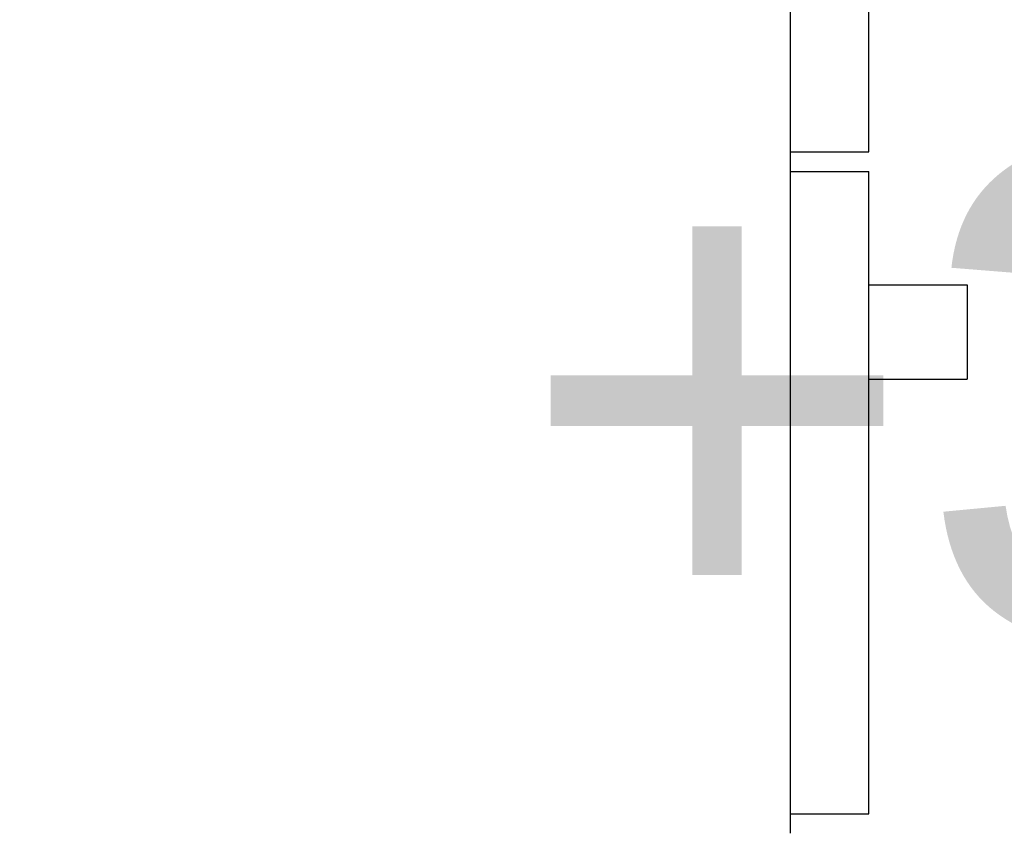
# Model space of a CAD drawing. Header units: millimetres. Extents: x -36478 to 31050, y -14815 to 11827.
# Tile 623 of 656: x -2242 to -1992, y 3694 to 3901. Entities that reach past the tile are written whole.
import ezdxf

# ---------------------------------------------------------------- set-up
doc = ezdxf.new("R2010")
doc.units = ezdxf.units.MM
doc.header["$MEASUREMENT"] = 0
doc.linetypes.add('Wipeout_Contour', pattern=[1000, 0, -1000])
for name, color, linetype in [('Kóty - SP', 7, 'Continuous'), ('Nové_Interiér - nábytek', 7, 'Continuous'), ('Nové_Kóty - SP', 7, 'Continuous'), ('Nové_Výplně - Povrchové', 7, 'Continuous')]:
    doc.layers.add(name, color=color, linetype=linetype)
doc.styles.add('GENEROVANÝ_STYL_2', font='txt')
doc.dimstyles.new('GENEROVANÝ_STYL__1', dxfattribs={"dimtxt": 125, "dimasz": 190, "dimexe": 0.18, "dimexo": 300, "dimgap": 0, "dimtad": 1, "dimdec": 0, "dimzin": 0, "dimdsep": 46, "dimtxsty": 'GENEROVANÝ_STYL_2', "dimblk": 'ARROWHEAD_6', "dimblk1": 'ARROWHEAD_6', "dimblk2": 'ARROWHEAD_6', "dimcen": 0.09, "dimclrd": 1, "dimclre": 1, "dimclrt": 1, "dimazin": 0, "dimtfac": 1, "dimtdec": 4, "dimtmove": 0, "dimatfit": 3, "dimfxl": 1, "dimtolj": 1, "dimtzin": 0, "dimarcsym": 0})

# ---------------------------------------------------------------- blocks, each defined once
blk = doc.blocks.new('Kóta_12_1', base_point=(-2115.65, 3480.38))
at = {"layer": 'Kóty - SP', "color": 7, "lineweight": 13, "insert": (-2115.65, 3720.38), "char_height": 125, "attachment_point": 7, "style": 'GENEROVANÝ_STYL_2'}
blk.add_mtext('\\A1;{\\pql;\\fArial|b0|i0|c0|p38;+3,480}', dxfattribs=at)
blk = doc.blocks.new('*D6333')
at = {"layer": 'Nové_Kóty - SP', "color": 1, "linetype": 'Continuous', "lineweight": 25}
for p, q in [((1592.49, 10900.32), (1592.49, 11050.32)), ((1692.49, 10800.32), (1492.49, 11000.32)), ((1779.99, 10900.32), (1292.49, 10900.32)), ((1592.49, 200), (1592.49, 10900.32)), ((1492.49, 300), (1692.49, 100)), ((1779.99, 200), (1292.49, 200)), ((1592.49, -398.51), (1592.49, 200))]:
    blk.add_line(p, q, dxfattribs=at)
at = {"layer": 'Nové_Kóty - SP', "color": 1, "lineweight": 25, "insert": (1567.49, 5289.02), "char_height": 125, "attachment_point": 7, "rotation": 90, "style": 'GENEROVANÝ_STYL_2'}
blk.add_mtext('\\A1;{\\pql;\\fArial|b0|i0|c0|p38;10\xa0700}', dxfattribs=at)
blk = doc.blocks.new('ARROWHEAD_6')
at = {"color": 0, "linetype": 'Continuous', "lineweight": 0}
for p, q in [((-0.5, -0.5), (0.5, 0.5)), ((0, 0), (-1, 0))]:
    blk.add_line(p, q, dxfattribs=at)
blk = doc.blocks.new('*D6426')
at = {"layer": 'Nové_Kóty - SP', "color": 1, "linetype": 'Continuous', "lineweight": 25}
for p, q in [((-3281.3, 5680), (-3081.3, 5480)), ((-2993.8, 5580), (-3481.3, 5580)), ((-3181.3, 3480), (-3181.3, 5580)), ((-3281.3, 3580), (-3081.3, 3380)), ((-2881.3, 3480), (-3368.8, 3480))]:
    blk.add_line(p, q, dxfattribs=at)
at = {"layer": 'Nové_Kóty - SP', "color": 1, "lineweight": 25, "insert": (-3206.3, 4316.29), "char_height": 125, "attachment_point": 7, "rotation": 90, "style": 'GENEROVANÝ_STYL_2'}
blk.add_mtext('\\A1;{\\pql;\\fArial|b0|i0|c0|p38;2\xa0100}', dxfattribs=at)
blk = doc.blocks.new('*D6432')
at = {"layer": 'Nové_Kóty - SP', "color": 1, "linetype": 'Continuous', "lineweight": 25}
for p, q in [((-4619.03, 6279.62), (-4819.03, 6479.62)), ((-4419.03, 6379.62), (-4906.53, 6379.62)), ((-4719.03, 3480), (-4719.03, 6379.62)), ((-4819.03, 3580), (-4619.03, 3380)), ((-4419.03, 3480), (-4906.53, 3480))]:
    blk.add_line(p, q, dxfattribs=at)
at = {"layer": 'Nové_Kóty - SP', "color": 1, "lineweight": 25, "char_height": 125, "attachment_point": 7, "rotation": 90, "style": 'GENEROVANÝ_STYL_2'}
for s, insert in [('\\A1;{\\pql;\\fArial|b0|i0|c0|p38;100}', (-4744.03, 5995.04)), ('\\A1;{\\pql;\\fArial|b0|i0|c0|p38;2\xa0900}', (-4744.03, 4573.81))]:
    blk.add_mtext(s, dxfattribs=dict(at, insert=insert))
blk = doc.blocks.new('*D6441')
at = {"layer": 'Nové_Kóty - SP', "color": 1, "linetype": 'Continuous', "lineweight": 25}
for p, q in [((-2766.08, 6230), (-2766.08, 6380)), ((-2666.08, 6130), (-2866.08, 6330)), ((-2466.08, 6230), (-2953.58, 6230)), ((-2766.08, 3480), (-2766.08, 6230)), ((-2866.08, 3580), (-2666.08, 3380)), ((-2666.08, 3330.35), (-2866.08, 3530.35)), ((-2466.08, 3480), (-2953.58, 3480))]:
    blk.add_line(p, q, dxfattribs=at)
at = {"layer": 'Nové_Kóty - SP', "color": 1, "lineweight": 25, "char_height": 125, "attachment_point": 7, "rotation": 90, "style": 'GENEROVANÝ_STYL_2'}
for s, insert in [('\\A1;{\\pql;\\fArial|b0|i0|c0|p38;2\xa0750}', (-2791.08, 4641.29)), ('\\A1;{\\pql;\\fArial|b0|i0|c0|p38;50}', (-2613.27, 3511.34))]:
    blk.add_mtext(s, dxfattribs=dict(at, insert=insert))

msp = doc.modelspace()

# ---------------------------------------------------------------- wipeouts: each hides what was drawn before it
at = {"color": 254, "linetype": 'Wipeout_Contour', "lineweight": 0, "ltscale": 18096.912871}
msp.add_wipeout([(-2611, 3530), (-2046, 3530), (-2046, 4205), (-2611, 4205)], dxfattribs=at).dxf.layer = 'Nové_Výplně - Povrchové'

# ---------------------------------------------------------------- next in the draw order: wipeouts: each hides what was drawn before it
at = {"color": 254, "linetype": 'Wipeout_Contour', "lineweight": 0, "ltscale": 17773.860447}
msp.add_wipeout([(-2046, 3867.5), (-2026, 3867.5), (-2026, 4031.25), (-2046, 4031.25)], dxfattribs=at).dxf.layer = 'Nové_Výplně - Povrchové'
at = {"color": 254, "linetype": 'Wipeout_Contour', "lineweight": 0, "ltscale": 17176.748828}
msp.add_wipeout([(-2046, 3698.75), (-2026, 3698.75), (-2026, 3862.5), (-2046, 3862.5)], dxfattribs=at).dxf.layer = 'Nové_Výplně - Povrchové'

# ---------------------------------------------------------------- next in the draw order: wipeouts: each hides what was drawn before it
at = {"color": 254, "linetype": 'Wipeout_Contour', "lineweight": 0, "ltscale": 17314.521483}
msp.add_wipeout([(-2026, 3833.56), (-2026, 3830.05), (-2001, 3830.05), (-2001, 3833.56)], dxfattribs=at).dxf.layer = 'Nové_Výplně - Povrchové'

# ---------------------------------------------------------------- next in the draw order: wipeouts: each hides what was drawn before it
at = {"color": 254, "linetype": 'Wipeout_Contour', "lineweight": 0, "ltscale": 17293.281659}
msp.add_wipeout([(-2026, 3830.05), (-2026, 3821.56), (-2001, 3821.56), (-2001, 3830.05)], dxfattribs=at).dxf.layer = 'Nové_Výplně - Povrchové'

# ---------------------------------------------------------------- next in the draw order: wipeouts: each hides what was drawn before it
at = {"color": 254, "linetype": 'Wipeout_Contour', "lineweight": 0, "ltscale": 17263.253573}
msp.add_wipeout([(-2026, 3821.56), (-2026, 3813.08), (-2001, 3813.08), (-2001, 3821.56)], dxfattribs=at).dxf.layer = 'Nové_Výplně - Povrchové'

# ---------------------------------------------------------------- next in the draw order: wipeouts: each hides what was drawn before it
at = {"color": 254, "linetype": 'Wipeout_Contour', "lineweight": 0, "ltscale": 17242.027287}
msp.add_wipeout([(-2026, 3813.08), (-2026, 3809.56), (-2001, 3809.56), (-2001, 3813.08)], dxfattribs=at).dxf.layer = 'Nové_Výplně - Povrchové'

# ---------------------------------------------------------------- next in the draw order: wipeouts: each hides what was drawn before it
at = {"color": 254, "linetype": 'Wipeout_Contour', "lineweight": 0, "ltscale": 120221.199004}
msp.add_wipeout([(-3462.82, 4490), (-3435.73, 4490), (-3428.73, 4490), (-3428.73, 4470), (-3435.73, 4470), (-3462.82, 4470), (-3462.82, 3480.38), (-2611, 3480.38), (-2611, 4630), (-931.16, 4630), (-931.16, 4205), (-966.16, 4205), (-966.16, 3490), (-961.16, 3490), (-961.16, 3480.38), (-850.08, 3480.38), (-850.08, 4330), (-880.08, 4330), (-880.08, 4355), (-850.05, 4355), (-850.05, 6130), (-850.08, 6130), (-850.08, 6480), (-3462.82, 6480)], dxfattribs=at).dxf.layer = 'Nové_Výplně - Povrchové'

# ---------------------------------------------------------------- next in the draw order: wipeouts: each hides what was drawn before it
at = {"color": 254, "linetype": 'Wipeout_Contour', "lineweight": 0, "ltscale": 409283.539045}
msp.add_wipeout([(-2046, 4205), (-2046, 4200), (-2026, 4200), (-2026, 4171.06), (-2001, 4171.06), (-2001, 4147.06), (-2026, 4147.06), (-2026, 4036.25), (-2046, 4036.25), (-2046, 4031.25), (-2026, 4031.25), (-2026, 4002.31), (-2001, 4002.31), (-2001, 3978.31), (-2026, 3978.31), (-2026, 3867.5), (-2046, 3867.5), (-2046, 3862.5), (-2026, 3862.5), (-2026, 3833.56), (-2001, 3833.56), (-2001, 3809.56), (-2026, 3809.56), (-2026, 3698.75), (-2046, 3698.75), (-2046, 3693.75), (-2026, 3693.75), (-2026, 3664.81), (-2001, 3664.81), (-2001, 3640.81), (-2026, 3640.81), (-2026, 3530), (-2046, 3530), (-2046, 3480.38), (-1898.32, 3480.38), (-1907.39, 3487.32), (-1908.79, 3489.44), (-1912.28, 3505), (-1908.79, 3520.56), (-1907.39, 3522.68), (-1897.82, 3530), (-1887.17, 3530), (-1887.17, 3533), (-1893.87, 3533), (-1893.87, 3573), (-1884.18, 3573), (-1650.33, 3617.14), (-1641.72, 3619.88), (-1641.72, 3627.5), (-1651.79, 3627.5), (-1651.79, 3675), (-1661.85, 3675), (-1661.85, 3755), (-1671.91, 3755), (-1679.64, 3764.6), (-1872.9, 3754.53), (-1873.17, 3759.53), (-1683.51, 3769.4), (-1712.17, 3805), (-1712.17, 3808.52), (-1740.76, 3810.05), (-1759.35, 3812.47), (-1772.4, 3813.48), (-1792.28, 3816.51), (-1804.01, 3819.87), (-1823.07, 3828.66), (-1829.62, 3832.68), (-1830.88, 3834.71), (-1832.62, 3838.55), (-1836.75, 3842.13), (-1838.88, 3845.71), (-1842.48, 3859.53), (-1841.07, 3870.95), (-1834.99, 3880.14), (-1826.69, 3886.25), (-1820.61, 3888.41), (-1786.95, 3892.28), (-1776.13, 3893.69), (-1728.03, 3897.43), (-1723.37, 3897.7), (-1670.49, 3899.61), (-1661.85, 3899.7), (-1661.85, 3903.41), (-1706, 3906.52), (-1747.81, 3912.89), (-1760.35, 3916.36), (-1783.06, 3923.4), (-1809.49, 3939.06), (-1824.89, 3960.88), (-1830.45, 3999.55), (-1832.93, 4034.42), (-1832.45, 4068.65), (-1829.15, 4105.42), (-1823.13, 4147.9), (-1814.51, 4199.25), (-1813.5, 4205)], dxfattribs=at).dxf.layer = 'Nové_Výplně - Povrchové'

# ---------------------------------------------------------------- next in the draw order: linework, layer by layer
at = {"layer": 'Nové_Interiér - nábytek', "color": 1, "linetype": 'Continuous', "lineweight": 25}
for p, q in [((-2046, 3867.5), (-2046, 4031.25)), ((-2026, 3867.5), (-2026, 4031.25)), ((-2046, 3862.5), (-2046, 3867.5)), ((-2046, 3867.5), (-2026, 3867.5)), ((-2046, 3862.5), (-2026, 3862.5)), ((-2046, 3698.75), (-2046, 3862.5)), ((-2026, 3698.75), (-2026, 3862.5)), ((-2026, 3833.56), (-2001, 3833.56)), ((-2001, 3833.56), (-2001, 3830.05)), ((-2001, 3830.05), (-2001, 3821.56)), ((-2001, 3821.56), (-2001, 3813.08)), ((-2001, 3813.08), (-2001, 3809.56)), ((-2026, 3809.56), (-2001, 3809.56)), ((-2046, 3693.75), (-2046, 3698.75)), ((-2046, 3698.75), (-2026, 3698.75))]:
    msp.add_line(p, q, dxfattribs=at)

# ---------------------------------------------------------------- next in the draw order: block references
at = {"layer": 'Kóty - SP', "color": 7, "linetype": 'Continuous', "lineweight": 20}
msp.add_blockref('Kóta_12_1', (-2115.65, 3480.38), dxfattribs=at)

# ---------------------------------------------------------------- next in the draw order: dimensions: what is measured, and where the dimension line sits
at = {"layer": 'Nové_Kóty - SP', "color": 1, "linetype": 'Continuous', "lineweight": 25}
for base, p1, p2, picture, middle in [((1592.49, 10900.32), (-1010.08, 200), (-4354.78, 10900.32), '*D6333', (1504.99, 5551.37)), ((-4719.03, 6379.62), (-849.79, 3480), (-4695.76, 6379.62), '*D6432', (-4806.53, 4788.51)), ((-2766.08, 6230), (-849.79, 3480), (-849.79, 6230), '*D6441', (-2853.58, 4855.99)), ((-3181.3, 5580), (-849.79, 3480), (-3488.33, 5580), '*D6426', (-3268.8, 4530.99))]:
    dim = msp.add_linear_dim(base=base, p1=p1, p2=p2, angle=90, dimstyle='GENEROVANÝ_STYL__1', dxfattribs=at)
    dim.commit()
    dim.dimension.update_dxf_attribs({"geometry": picture, "text_midpoint": middle, "dimtype": 160, "text_rotation": 90})

doc.saveas('drawing.dxf')
